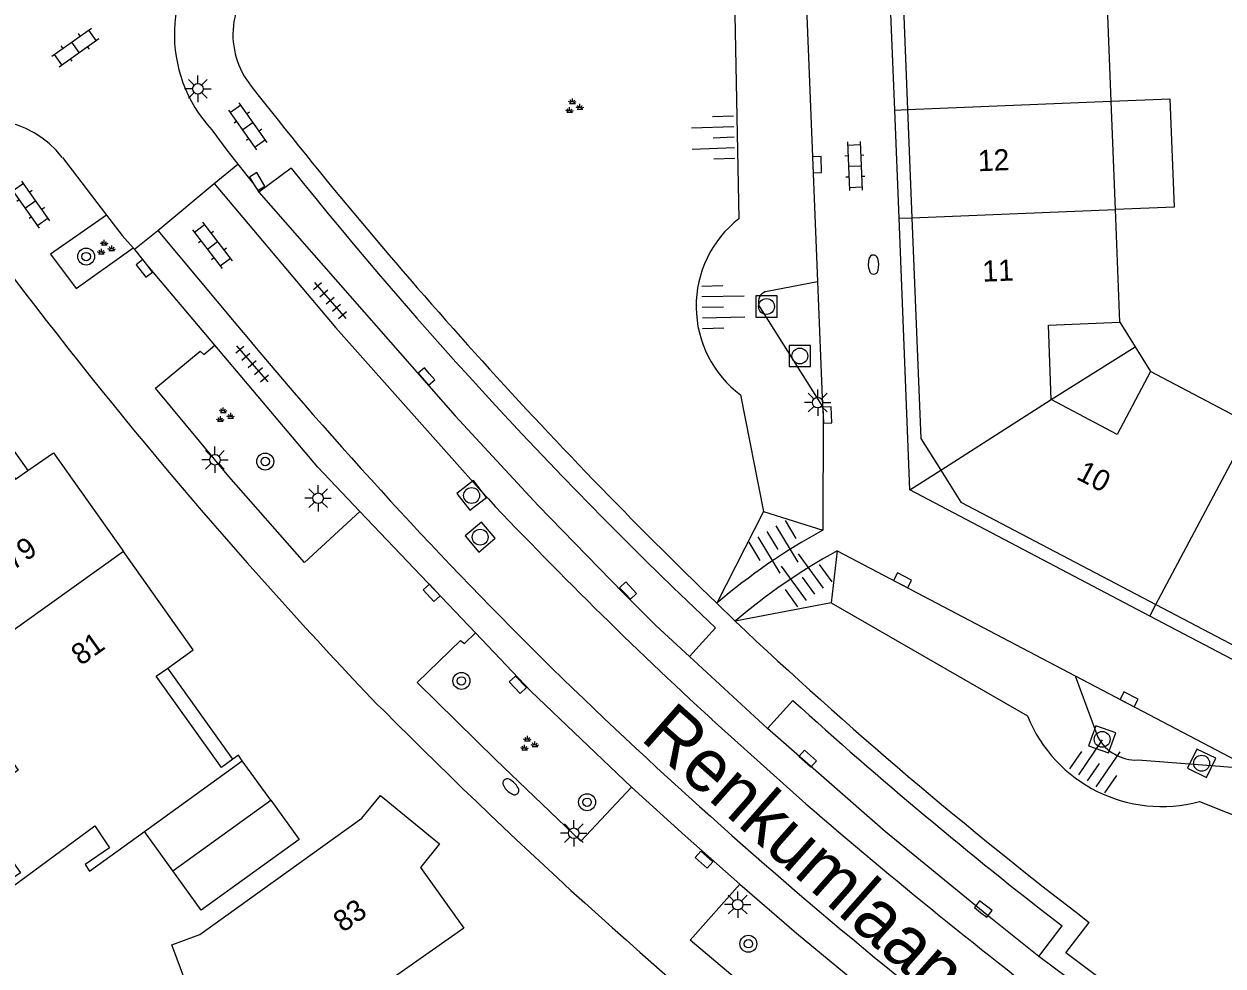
# Model space of a CAD drawing. Extents: x 124000 to 128010, y 398999 to 403000.
# Drawn here: x 126877.4 to 126934, y 399851.6 to 399896.1 of the extents above; entities that cross this region are included whole.
import ezdxf

# ---------------------------------------------------------------- set-up
doc = ezdxf.new("R2010")
doc.units = 0
for name, color, linetype in [('gg-anno-huisnummerreeks BGT', 7, 'Continuous'), ('gg-anno-openbare ruimte label', 7, 'Continuous'), ('gg-bbg-gedigitaliseerde bebouwing', 7, 'Continuous'), ('gg-bbg-gedigitaliseerde bijgebouw', 7, 'Continuous'), ('gg-bbg-hoofdgebouw', 7, 'Continuous'), ('gg-bbg-luifel en loopbrug', 7, 'Continuous'), ('gg-bbg-onder overbouw', 7, 'Continuous'), ('gg-bbg-pand overbouw', 7, 'Continuous'), ('gg-bbg-tussenscheiding', 7, 'Continuous'), ('gg-bbg-tussenscheiding niveau 01', 7, 'Continuous'), ('gg-knt-BGT kruinlijn', 7, 'Continuous'), ('gg-knt-bovenkant onderkant talud', 7, 'Continuous'), ('gg-knt-verharding', 7, 'Continuous'), ('gg-knt-verharding nz', 7, 'Continuous'), ('gt-grn-weggrens', 7, 'Continuous'), ('gt-symb-boom', 7, 'Continuous'), ('gt-symb-brandkraan', 7, 'Continuous'), ('gt-symb-groenvak', 7, 'Continuous'), ('gt-symb-klinker verharding', 7, 'Continuous'), ('gt-symb-kolk', 7, 'Continuous'), ('gt-symb-kolk center center', 7, 'Continuous'), ('gt-symb-lichtmast', 7, 'Continuous'), ('gt-symb-rioolschacht', 7, 'Continuous'), ('gt-symb-talud symbool', 7, 'Continuous'), ('gt-symb-tegel verharding', 7, 'Continuous')]:
    doc.layers.add(name, color=color, linetype=linetype)

# ---------------------------------------------------------------- blocks, each defined once
blk = doc.blocks.new('gt0-TALUD_1')
at = {"layer": 'gt-symb-talud symbool'}
for p, q in [((-1, -1), (-1, 0)), ((-0.5, -2), (-0.5, 0)), ((0, -1), (0, 0)), ((0.5, -2), (0.5, 0)), ((1, -1), (1, 0))]:
    blk.add_line(p, q, dxfattribs=at)
blk = doc.blocks.new('gt0-RS')
at = {"layer": 'gt-symb-rioolschacht'}
blk.add_lwpolyline([(-0.5, -0.5), (0.5, -0.5), (0.5, 0.5), (-0.5, 0.5)], close=True, dxfattribs=at)
blk.add_circle((0, 0), 0.375, dxfattribs=at)
blk = doc.blocks.new('gt0-KOLK')
at = {"layer": 'gt-symb-kolk'}
blk.add_lwpolyline([(0, 0), (0.375, 0), (0.375, 0.4), (-0.375, 0.4), (-0.375, 0), (0, 0)], dxfattribs=at)
blk = doc.blocks.new('gt0-BR')
at = {"layer": 'gt-symb-brandkraan'}
for centre, radius, start, end in [((-0.244, 0), 0.206, 107.5669, 252.4331), ((0.599, -2.664), 3, 106.892, 107.5669), ((0, -0.691), 0.938, 73.108, 106.892), ((-0.599, -2.664), 3, 72.4331, 73.108), ((0.244, 0), 0.206, 287.567, 72.4331), ((0.599, 2.664), 3, 252.4331, 253.108), ((0, 0.691), 0.938, 253.108, 286.8921), ((-0.599, 2.664), 3, 286.8921, 287.567)]:
    blk.add_arc(centre, radius, start, end, dxfattribs=at)
blk = doc.blocks.new('gt0-KL1')
at = {"layer": 'gt-symb-klinker verharding'}
for p, q in [((-1.15, 0.3), (1.15, 0.3)), ((-1, -0.3), (-1, 0.3)), ((-0.5, 0.3), (-0.5, 0.45)), ((0, -0.3), (0, 0.3)), ((0.5, 0.3), (0.5, 0.45)), ((1, -0.3), (1, 0.3)), ((-1.15, -0.3), (1.15, -0.3)), ((-0.5, -0.45), (-0.5, -0.3)), ((0.5, -0.45), (0.5, -0.3))]:
    blk.add_line(p, q, dxfattribs=at)
blk = doc.blocks.new('gt0-LMAST')
at = {"layer": 'gt-symb-lichtmast'}
for p, q in [((-0.005, 0.246), (-0.005, 0.621)), ((-0.182, 0.173), (-0.447, 0.438)), ((0.172, 0.173), (0.437, 0.438)), ((-0.255, -0.004), (-0.63, -0.004)), ((-0.182, -0.181), (-0.447, -0.446)), ((-0.005, -0.254), (-0.005, -0.629)), ((0.437, -0.446), (0.172, -0.181)), ((0.245, -0.004), (0.62, -0.004))]:
    blk.add_line(p, q, dxfattribs=at)
blk.add_circle((-0.005, -0.004), 0.25, dxfattribs=at)
blk = doc.blocks.new('gt0-KOLKCC')
at = {"layer": 'gt-symb-kolk center center'}
blk.add_lwpolyline([(-0.375, 0.2), (0.375, 0.2), (0.375, -0.2), (-0.375, -0.2)], close=True, dxfattribs=at)
blk = doc.blocks.new('gt0-GRVAK')
at = {"layer": 'gt-symb-groenvak'}
for p, q in [((-0.11, 0.189), (-0.228, 0.24)), ((-0.182, 0.153), (0.088, 0.153)), ((-0.091, 0.211), (-0.156, 0.322)), ((-0.047, 0.214), (-0.047, 0.393)), ((-0.004, 0.211), (0.061, 0.322)), ((0.015, 0.189), (0.133, 0.24)), ((0.262, -0.052), (0.197, 0.059)), ((0.305, -0.049), (0.305, 0.13)), ((0.349, -0.052), (0.414, 0.059)), ((-0.245, -0.228), (-0.363, -0.177)), ((-0.318, -0.264), (-0.047, -0.264)), ((-0.226, -0.206), (-0.291, -0.095)), ((-0.183, -0.203), (-0.183, -0.024)), ((-0.139, -0.206), (-0.074, -0.095)), ((-0.12, -0.228), (-0.002, -0.177)), ((0.243, -0.074), (0.125, -0.023)), ((0.17, -0.11), (0.441, -0.11)), ((0.368, -0.074), (0.486, -0.023))]:
    blk.add_line(p, q, dxfattribs=at)
blk = doc.blocks.new('gt0-BOOM')
at = {"layer": 'gt-symb-boom'}
for radius in [0.4, 0.2]:
    blk.add_circle((0, 0), radius, dxfattribs=at)
blk = doc.blocks.new('gt0-TEG1')
at = {"layer": 'gt-symb-tegel verharding'}
for p, q in [((-1.125, 0), (1.125, 0)), ((-0.9, -0.25), (-0.9, 0.25)), ((-0.45, -0.25), (-0.45, 0.25)), ((0, -0.25), (0, 0.25)), ((0.45, -0.25), (0.45, 0.25)), ((0.9, -0.25), (0.9, 0.25))]:
    blk.add_line(p, q, dxfattribs=at)

msp = doc.modelspace()

# ---------------------------------------------------------------- linework, layer by layer
at = {"layer": 'gg-bbg-gedigitaliseerde bebouwing'}
for p, q in [((126928.949, 399887.345), (126928.745, 399892.451)), ((126929.162, 399882.019), (126928.949, 399887.345)), ((126935.37, 399877.18), (126930.6, 399879.685))]:
    msp.add_line(p, q, dxfattribs=at)
for points in [[(126928.745, 399892.451), (126928.534, 399897.732), (126925.156, 399897.601), (126925.016, 399901.144)], [(126925.913, 399878.36), (126925.779, 399881.884), (126929.162, 399882.019)], [(126930.6, 399879.685), (126929.028, 399876.706), (126925.913, 399878.36)]]:
    msp.add_lwpolyline(points, dxfattribs=at)
at = {"layer": 'gg-bbg-gedigitaliseerde bijgebouw'}
msp.add_line((126884.403, 399856.1), (126889.029, 399859.438), dxfattribs=at)
msp.add_lwpolyline([(126889.029, 399859.438), (126890.373, 399857.575), (126885.748, 399854.237), (126884.403, 399856.1)], dxfattribs=at)
at = {"layer": 'gg-bbg-hoofdgebouw'}
msp.add_line((126883.059, 399857.963), (126887.684, 399861.301), dxfattribs=at)
for points in [[(126874.484, 399879.301), (126873.97, 399878.946), (126876.975, 399874.606), (126877.553, 399875.004)], [(126877.553, 399875.004), (126878.767, 399875.839), (126882.064, 399871.193)], [(126884.163, 399865.68), (126885.366, 399866.538), (126882.064, 399871.193)], [(126873.901, 399865.349), (126877.094, 399860.859), (126874.85, 399859.297), (126877.198, 399856.008), (126876.388, 399855.432), (126876.576, 399855.169), (126880.717, 399858.23), (126881.41, 399857.193), (126880.259, 399856.399), (126880.467, 399856.092), (126883.059, 399857.963)], [(126887.239, 399861.374), (126886.706, 399860.979), (126883.623, 399865.294), (126884.163, 399865.68)], [(126887.684, 399861.301), (126887.502, 399861.569), (126887.239, 399861.374)], [(126888.853, 399847.071), (126886.984, 399849.684), (126885.609, 399849.217), (126884.36, 399852.609), (126885.671, 399853.092), (126893.334, 399858.588), (126894.223, 399859.659), (126896.998, 399857.372), (126896.104, 399856.256), (126898.152, 399853.392), (126894.603, 399850.901)]]:
    msp.add_lwpolyline(points, dxfattribs=at)
at = {"layer": 'gg-bbg-luifel en loopbrug'}
for p, q in [((126929.162, 399882.019), (126929.881, 399880.852)), ((126925.913, 399878.36), (126929.881, 399880.852)), ((126929.881, 399880.852), (126930.6, 399879.685)), ((126874.484, 399879.301), (126877.553, 399875.004)), ((126887.239, 399861.374), (126884.163, 399865.68)), ((126889.029, 399859.438), (126887.684, 399861.301)), ((126884.403, 399856.1), (126883.059, 399857.963))]:
    msp.add_line(p, q, dxfattribs=at)
msp.add_lwpolyline([(126928.745, 399892.451), (126931.521, 399892.562), (126931.725, 399887.456), (126928.949, 399887.345)], dxfattribs=at)
at = {"layer": 'gg-bbg-onder overbouw'}
for p, q in [((126919.125, 399892.059), (126919.329, 399886.953)), ((126930.864, 399868.681), (126935.358, 399866.323))]:
    msp.add_line(p, q, dxfattribs=at)
for points in [[(126919.516, 399904.047), (126918.709, 399902.505), (126919.125, 399892.059)], [(126919.329, 399886.953), (126919.745, 399876.521), (126920.691, 399875.028)], [(126920.691, 399875.028), (126921.646, 399873.52), (126930.864, 399868.681)]]:
    msp.add_lwpolyline(points, dxfattribs=at)
at = {"layer": 'gg-bbg-pand overbouw'}
for p, q in [((126918.519, 399892.034), (126918.014, 399904.852)), ((126918.72, 399886.928), (126918.519, 399892.034)), ((126919.225, 399874.092), (126918.72, 399886.928)), ((126930.574, 399868.134), (126919.225, 399874.092)), ((126935.072, 399865.773), (126930.574, 399868.134))]:
    msp.add_line(p, q, dxfattribs=at)
at = {"layer": 'gg-bbg-tussenscheiding'}
for p, q in [((126919.125, 399892.059), (126928.745, 399892.451)), ((126919.329, 399886.953), (126928.949, 399887.345)), ((126920.691, 399875.028), (126925.913, 399878.36)), ((126930.864, 399868.681), (126935.37, 399877.18)), ((126882.064, 399871.193), (126873.901, 399865.349))]:
    msp.add_line(p, q, dxfattribs=at)
at = {"layer": 'gg-bbg-tussenscheiding niveau 01'}
for p, q in [((126918.519, 399892.034), (126919.125, 399892.059)), ((126918.72, 399886.928), (126919.329, 399886.953)), ((126919.225, 399874.092), (126920.691, 399875.028)), ((126930.574, 399868.134), (126930.864, 399868.681))]:
    msp.add_line(p, q, dxfattribs=at)
at = {"layer": 'gg-knt-BGT kruinlijn'}
for p, q in [((126911.232, 399878.579), (126912.318, 399873.073)), ((126912.318, 399873.073), (126910.11, 399868.742)), ((126912.318, 399873.073), (126915.126, 399872.196)), ((126915.795, 399871.214), (126915.516, 399868.761)), ((126915.516, 399868.761), (126910.973, 399867.895)), ((126915.516, 399868.761), (126924.786, 399863.422))]:
    msp.add_line(p, q, dxfattribs=at)
for points in [[(126910.618, 399903.996), (126910.916, 399898.968), (126911.145, 399886.899)], [(126932.925, 399859.373), (126936.771, 399857.852), (126966.451, 399842.057)]]:
    msp.add_lwpolyline(points, dxfattribs=at)
for centre, radius, start, end in [((126914.37, 399882.772), 5.238, 128.0105, 233.1877), ((126931.145, 399865.999), 6.861, 202.0615, 285.0395)]:
    msp.add_arc(centre, radius, start, end, dxfattribs=at)
at = {"layer": 'gg-knt-bovenkant onderkant talud'}
for p, q in [((126912.418, 399883.467), (126914.872, 399883.94)), ((126915.111, 399878.054), (126912.102, 399882.822)), ((126927.051, 399865.307), (126928.122, 399862.411)), ((126930.012, 399861.337), (126935.391, 399860.93))]:
    msp.add_line(p, q, dxfattribs=at)
for centre, radius, start, end in [((126912.585, 399882.985), 0.51, 109.1593, 198.6381), ((126929.933, 399863.398), 2.063, 208.5953, 272.1895)]:
    msp.add_arc(centre, radius, start, end, dxfattribs=at)
at = {"layer": 'gg-knt-verharding'}
for p, q in [((126886.36, 399888.565), (126887.479, 399889.478)), ((126889.995, 399889.291), (126888.462, 399888.154)), ((126883.695, 399886.353), (126886.36, 399888.565)), ((126882.592, 399885.467), (126883.695, 399886.353)), ((126883.695, 399886.353), (126887.458, 399881.847)), ((126879.829, 399883.605), (126882.532, 399885.533)), ((126882.687, 399885.362), (126882.592, 399885.467)), ((126914.872, 399883.94), (126915.111, 399878.054)), ((126893.24, 399873.08), (126890.627, 399870.658)), ((126898.702, 399867.337), (126893.24, 399873.08)), ((126915.795, 399871.214), (126927.051, 399865.307)), ((126908.819, 399866.218), (126910.052, 399867.574)), ((126912.506, 399862.827), (126908.819, 399866.218)), ((126927.051, 399865.307), (126935.391, 399860.93)), ((126913.706, 399864.145), (126912.506, 399862.827)), ((126894.064, 399863.963), (126894.377, 399863.673)), ((126914.324, 399859.263), (126909.882, 399863.253)), ((126903.677, 399857.51), (126906.08, 399860.057)), ((126908.853, 399852.823), (126911.19, 399855.467)), ((126925.323, 399852.061), (126926.428, 399853.496))]:
    msp.add_line(p, q, dxfattribs=at)
for points in [[(126913.839, 399905.824), (126914.153, 399901.603), (126914.872, 399883.94)], [(126887.479, 399889.478), (126888.219, 399888.555), (126888.462, 399888.154)], [(126886.36, 399888.565), (126892.098, 399881.749), (126898.985, 399874.014)], [(126881.265, 399887.077), (126878.618, 399885.234), (126879.829, 399883.605)], [(126886.38, 399880.937), (126883.218, 399884.679), (126882.687, 399885.362)], [(126883.588, 399878.907), (126885.69, 399880.644), (126885.865, 399880.491), (126886.38, 399880.937)], [(126893.24, 399873.08), (126891.257, 399875.164), (126886.38, 399880.937)], [(126890.627, 399870.658), (126887.045, 399874.729), (126883.588, 399878.907)], [(126915.111, 399878.054), (126915.129, 399877.623), (126915.126, 399872.196)], [(126895.955, 399865.003), (126898.001, 399866.987), (126898.189, 399866.842), (126898.702, 399867.337)], [(126906.08, 399860.057), (126901.32, 399864.585), (126898.702, 399867.337)], [(126895.955, 399865.003), (126899.653, 399861.361), (126903.677, 399857.51)], [(126906.08, 399860.057), (126908.609, 399857.751), (126911.19, 399855.467)], [(126911.19, 399855.467), (126913.879, 399853.157), (126917.691, 399850.008), (126919.02, 399849.014)], [(126935.719, 399847.731), (126934.687, 399846.291), (126930.619, 399849.224), (126926.598, 399852.221), (126927.71, 399853.665)], [(126919.02, 399849.014), (126916.785, 399846.256), (126912.783, 399849.496), (126908.853, 399852.823)], [(126934.899, 399845.101), (126930.07, 399848.524), (126925.323, 399852.061)]]:
    msp.add_lwpolyline(points, dxfattribs=at)
for centre, radius, start, end in [((126891.104, 399895.606), 3.862, 128.3772, 219.1082), ((127071.975, 400036.655), 233.228, 217.96742, 226.05053), ((127057.562, 400023.929), 214.956, 218.78146, 226.66734), ((127063.63, 400026.029), 234.559, 217.24636, 223.70459), ((127058.595, 400024.175), 222.587, 219.74902, 225.40958), ((127047.174, 400013.178), 203.289, 223.20108, 227.51848), ((126929.263, 399846.296), 29.507, 118.6277, 130.4746), ((126929.692, 399845.861), 28.912, 118.7295, 130.35), ((127057.124, 400022.837), 212.995, 226.67232, 232.5845), ((127073.143, 400040.991), 244.78, 225.74784, 230.85596), ((127053.826, 400018.617), 208.555, 227.78929, 232.34841), ((127068.423, 400035.991), 244.919, 224.71417, 231.27065), ((127093.859, 400067.484), 274.934, 229.23106, 232.65233)]:
    msp.add_arc(centre, radius, start, end, dxfattribs=at)
at = {"layer": 'gg-knt-verharding nz'}
for p, q in [((126879.181, 399889.79), (126881.265, 399887.077)), ((126882.592, 399885.467), (126882.532, 399885.533))]:
    msp.add_line(p, q, dxfattribs=at)
for points in [[(126886.25, 399891.106), (126886.947, 399890.141), (126887.479, 399889.478)], [(126888.462, 399888.154), (126897.741, 399877.6), (126901.663, 399873.353), (126905.697, 399869.212), (126907.232, 399867.688), (126908.819, 399866.218)], [(126881.265, 399887.077), (126882.005, 399886.114), (126882.532, 399885.533)], [(126925.323, 399852.061), (126923.047, 399853.876), (126918.08, 399857.943), (126912.506, 399862.827)]]:
    msp.add_lwpolyline(points, dxfattribs=at)
for centre, radius, start, end in [((126891.091, 399895.613), 6.615, 133.4416, 222.9532), ((126875.563, 399887.035), 4.547, 37.2887, 126.0843)]:
    msp.add_arc(centre, radius, start, end, dxfattribs=at)
at = {"layer": 'gt-grn-weggrens'}
msp.add_line((126910.11, 399868.742), (126910.973, 399867.895), dxfattribs=at)

# ---------------------------------------------------------------- block references
at = {"layer": 'gt-symb-boom'}
for p in [(126880.308, 399885.116), (126888.77, 399875.434), (126898.041, 399865.071), (126903.978, 399859.341), (126911.601, 399852.658)]:
    msp.add_blockref('gt0-BOOM', p, dxfattribs=at)
at = {"layer": 'gt-symb-brandkraan'}
for p, rotation in [((126917.516, 399884.739), 92.29290049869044), ((126900.378, 399860.07), 135.89137585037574)]:
    msp.add_blockref('gt0-BR', p, dxfattribs=dict(at, rotation=rotation))
at = {"layer": 'gt-symb-groenvak'}
for p in [(126903.336, 399892.197), (126881.211, 399885.513), (126886.831, 399877.6), (126901.206, 399862.083)]:
    msp.add_blockref('gt0-GRVAK', p, dxfattribs=at)
at = {"layer": 'gt-symb-klinker verharding'}
for p, rotation in [((126879.796, 399894.996), 35.26443024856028), ((126887.954, 399891.276), 125.43780146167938), ((126916.63, 399889.398), -87.70709950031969), ((126877.686, 399887.576), 125.43780146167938), ((126886.275, 399885.652), -52.476828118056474)]:
    msp.add_blockref('gt0-KL1', p, dxfattribs=dict(at, rotation=rotation))
at = {"layer": 'gt-symb-kolk'}
for p, rotation in [((126914.649, 399889.451), -87.64984047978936), ((126888.219, 399888.555), -58.790509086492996), ((126883.218, 399884.679), 128.01566048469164), ((126896.538, 399879.584), 131.14819512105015), ((126915.129, 399877.623), -87.64984047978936), ((126905.772, 399869.199), -46.37742658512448), ((126918.799, 399869.644), -27.590369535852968), ((126900.563, 399864.75), -46.377426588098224), ((126929.497, 399864.026), -27.71850162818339), ((126914.538, 399861.552), 138.52829926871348), ((126909.64, 399856.779), 138.52829927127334), ((126922.577, 399854.138), -37.72926989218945)]:
    msp.add_blockref('gt0-KOLK', p, dxfattribs=dict(at, rotation=rotation))
at = {"layer": 'gt-symb-kolk center center', "rotation": 132.28524834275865}
msp.add_blockref('gt0-KOLKCC', (126896.632, 399869.228), dxfattribs=at)
at = {"layer": 'gt-symb-lichtmast'}
for p in [(126885.592, 399893.046), (126914.881, 399878.223), (126886.398, 399875.523), (126891.272, 399873.704), (126903.353, 399857.88), (126911.101, 399854.508)]:
    msp.add_blockref('gt0-LMAST', p, dxfattribs=at)
at = {"layer": 'gt-symb-rioolschacht'}
for p in [(126912.459, 399882.759), (126914.035, 399880.421)]:
    msp.add_blockref('gt0-RS', p, dxfattribs=at)
for p, rotation in [((126898.521, 399873.832), -52.270730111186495), ((126898.927, 399871.864), -139.54161829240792), ((126928.32, 399862.313), 70.18818811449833), ((126933.021, 399861.183), 64.20397350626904)]:
    msp.add_blockref('gt0-RS', p, dxfattribs=dict(at, rotation=rotation))
at = {"layer": 'gt-symb-talud symbool'}
for p, xscale, yscale, rotation in [((126910.932, 399890.767), 0.9996129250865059, 0.9996129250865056, -87.99346106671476), ((126909.418, 399882.71), 1.0001999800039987, 1.0001999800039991, 91.14576283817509), ((126912.493, 399872.136), 0.9994958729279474, 0.9994958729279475, 31.08172983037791), ((126914.731, 399869.167), 1.0001124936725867, 1.0001124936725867, -143.98947459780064), ((126927.609, 399860.352), 0.9999249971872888, 0.9999249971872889, 145.59476571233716)]:
    msp.add_blockref('gt0-TALUD_1', p, dxfattribs=dict(at, xscale=xscale, yscale=yscale, rotation=rotation))
at = {"layer": 'gt-symb-tegel verharding'}
for p, rotation in [((126891.836, 399883.043), -49.13759358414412), ((126888.151, 399880.047), -49.13759358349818)]:
    msp.add_blockref('gt0-TEG1', p, dxfattribs=dict(at, rotation=rotation))

# ---------------------------------------------------------------- texts
at = {"layer": 'gg-anno-huisnummerreeks BGT'}
for s, rotation, p in [('12', 2.3, (126922.467, 399889.144)), ('11', 2.3, (126922.676, 399883.928)), ('10', 332.3, (126927.045, 399874.638)), ('79', 35.4, (126876.861, 399870.27)), ('81', 35.4, (126880.057, 399865.766)), ('83', 35.6, (126892.444, 399853.161))]:
    msp.add_text(s, height=1, rotation=rotation, dxfattribs=at).set_placement(p)
at = {"layer": 'gg-anno-openbare ruimte label'}
msp.add_text('Renkumlaan', height=2.5, rotation=318.5, dxfattribs=at).set_placement((126906.45, 399862.324))

doc.saveas('drawing.dxf')
